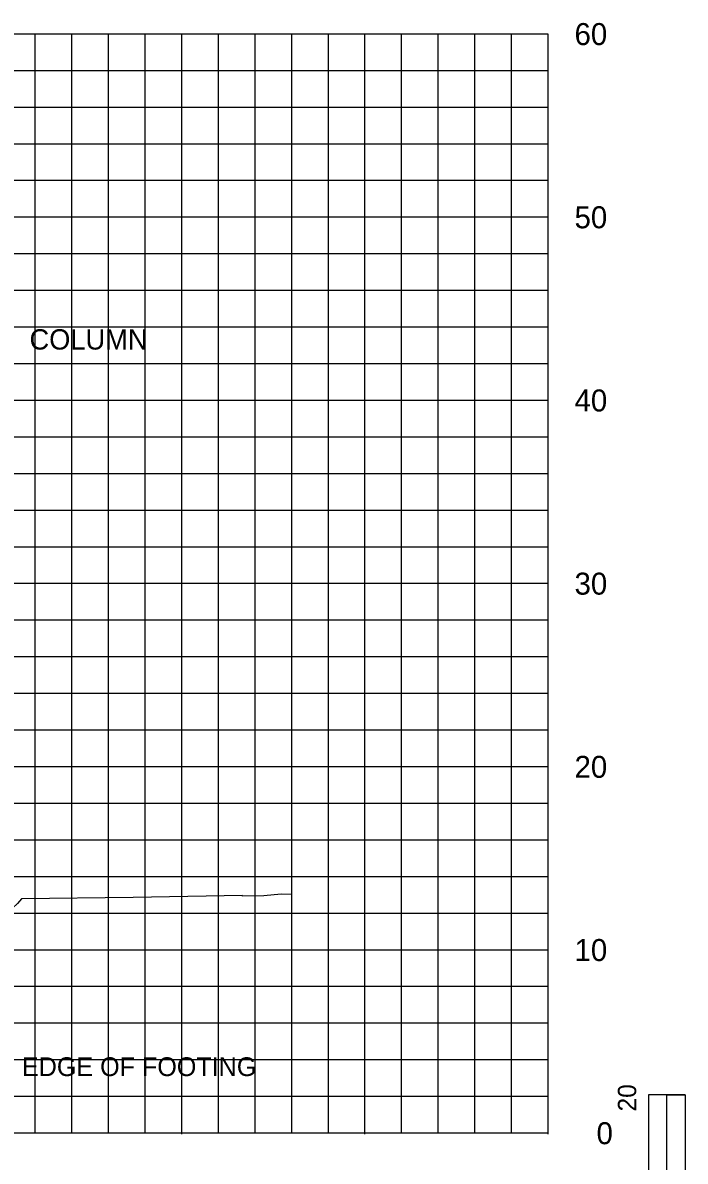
# Model space of a CAD drawing. Extents: x 1797809 to 2198143, y 249608 to 1237864.
# Drawn here: x 2196779.6 to 2196815.7, y 1237161.6 to 1237223.7 of the extents above; entities that cross this region are included whole.
import ezdxf

# ---------------------------------------------------------------- set-up
doc = ezdxf.new("R2010")
doc.units = 0
for name, color, linetype in [('29', 7, 'Continuous'), ('31', 7, 'Continuous'), ('60', 7, 'Continuous'), ('DESIGN - SHEET - Light Grid', 7, 'Continuous'), ('GSSHT', 7, 'Continuous'), ('Level 55', 7, 'Continuous')]:
    doc.layers.add(name, color=color, linetype=linetype)

msp = doc.modelspace()

# ---------------------------------------------------------------- linework, layer by layer
at = {"layer": '29'}
for p, q in [((2196813.743, 1237165.195), (2196813.743, 1237135.195)), ((2196815.743, 1237165.195), (2196813.743, 1237165.195)), ((2196815.743, 1237165.195), (2196815.743, 1237155.195)), ((2196815.743, 1237165.195), (2196815.743, 1237135.195))]:
    msp.add_line(p, q, dxfattribs=at)
msp.add_lwpolyline([(2196814.743, 1237155.195), (2196814.743, 1237165.195), (2196815.743, 1237165.195), (2196815.743, 1237155.195)], close=True, dxfattribs=at)
at = {"layer": '60'}
for p, q in [((2196808.271, 1237163.106), (2196808.271, 1237223.106)), ((2196808.271, 1237163.106), (2196678.271, 1237163.106)), ((2196788.271, 1237163.046), (2196788.271, 1237163.106)), ((2196798.271, 1237163.046), (2196798.271, 1237163.106)), ((2196808.271, 1237163.046), (2196808.271, 1237163.106))]:
    msp.add_line(p, q, dxfattribs=at)
at = {"layer": 'DESIGN - SHEET - Light Grid'}
msp.add_lwpolyline([(2196794.298, 1237176.133), (2196793.704, 1237176.156), (2196792.748, 1237176.07), (2196791.595, 1237176.044), (2196791.582, 1237176.077), (2196785.62, 1237175.967), (2196779.528, 1237175.908), (2196779.313, 1237175.651), (2196779.041, 1237175.399), (2196778.322, 1237175.432), (2196777.533, 1237175.502), (2196767.344, 1237175.906), (2196766.753, 1237175.93), (2196758.426, 1237176.017), (2196756.508, 1237176.037), (2196755.794, 1237176.028), (2196745.417, 1237175.832), (2196744.671, 1237175.796), (2196736.828, 1237175.376)], dxfattribs=at)
at = {"layer": 'GSSHT'}
for p, q in [((2196808.271, 1237223.106), (2196678.271, 1237223.106)), ((2196780.271, 1237163.106), (2196780.271, 1237223.106)), ((2196782.271, 1237163.106), (2196782.271, 1237223.106)), ((2196784.271, 1237163.106), (2196784.271, 1237223.106)), ((2196786.271, 1237163.106), (2196786.271, 1237223.106)), ((2196788.271, 1237163.106), (2196788.271, 1237223.106)), ((2196790.271, 1237163.106), (2196790.271, 1237223.106)), ((2196792.271, 1237163.106), (2196792.271, 1237223.106)), ((2196794.271, 1237163.106), (2196794.271, 1237223.106)), ((2196796.271, 1237163.106), (2196796.271, 1237223.106)), ((2196798.271, 1237163.106), (2196798.271, 1237223.106)), ((2196800.271, 1237163.106), (2196800.271, 1237223.106)), ((2196802.271, 1237163.106), (2196802.271, 1237223.106)), ((2196804.271, 1237163.106), (2196804.271, 1237223.106)), ((2196806.271, 1237163.106), (2196806.271, 1237223.106)), ((2196808.271, 1237221.106), (2196678.271, 1237221.106)), ((2196808.271, 1237219.106), (2196678.271, 1237219.106)), ((2196808.271, 1237217.106), (2196678.271, 1237217.106)), ((2196808.271, 1237215.106), (2196678.271, 1237215.106)), ((2196808.271, 1237213.106), (2196678.271, 1237213.106)), ((2196808.271, 1237211.106), (2196678.271, 1237211.106)), ((2196808.271, 1237209.106), (2196678.271, 1237209.106)), ((2196808.271, 1237207.106), (2196678.271, 1237207.106)), ((2196808.271, 1237205.106), (2196678.271, 1237205.106)), ((2196808.271, 1237203.106), (2196678.271, 1237203.106)), ((2196808.271, 1237201.106), (2196678.271, 1237201.106)), ((2196808.271, 1237199.106), (2196678.271, 1237199.106)), ((2196808.271, 1237197.106), (2196678.271, 1237197.106)), ((2196808.271, 1237195.106), (2196678.271, 1237195.106)), ((2196808.271, 1237193.106), (2196678.271, 1237193.106)), ((2196808.271, 1237191.106), (2196678.271, 1237191.106)), ((2196808.271, 1237189.106), (2196678.271, 1237189.106)), ((2196808.271, 1237187.106), (2196678.271, 1237187.106)), ((2196808.271, 1237185.106), (2196678.271, 1237185.106)), ((2196808.271, 1237183.106), (2196678.271, 1237183.106)), ((2196808.271, 1237181.106), (2196678.271, 1237181.106)), ((2196808.271, 1237179.106), (2196678.271, 1237179.106)), ((2196808.271, 1237177.106), (2196678.271, 1237177.106)), ((2196808.271, 1237175.106), (2196678.271, 1237175.106)), ((2196808.271, 1237173.106), (2196678.271, 1237173.106)), ((2196808.271, 1237171.106), (2196678.271, 1237171.106)), ((2196808.271, 1237169.106), (2196678.271, 1237169.106)), ((2196808.271, 1237167.106), (2196678.271, 1237167.106)), ((2196808.271, 1237165.106), (2196678.271, 1237165.106)), ((2196808.271, 1237163.106), (2196678.271, 1237163.106))]:
    msp.add_line(p, q, dxfattribs=at)

# ---------------------------------------------------------------- texts
at = {"layer": '29'}
msp.add_text('20', height=0.9991, rotation=90.0572, dxfattribs=at).set_placement((2196813.069, 1237164.295))
at = {"layer": '31'}
for s, p in [('60', (2196809.704, 1237222.506)), ('50', (2196809.704, 1237212.506)), ('40', (2196809.704, 1237202.506)), ('30', (2196809.704, 1237192.506)), ('20', (2196809.704, 1237182.506)), ('10', (2196809.704, 1237172.506)), ('0', (2196810.904, 1237162.506))]:
    msp.add_text(s, height=1.2, dxfattribs=at).set_placement(p)
at = {"layer": 'Level 55'}
for s, height, p in [('COLUMN', 1.1105, (2196779.968, 1237205.885)), ('EDGE OF FOOTING', 1.02464, (2196779.555, 1237166.225))]:
    msp.add_text(s, height=height, dxfattribs=at).set_placement(p)

doc.saveas('drawing.dxf')
